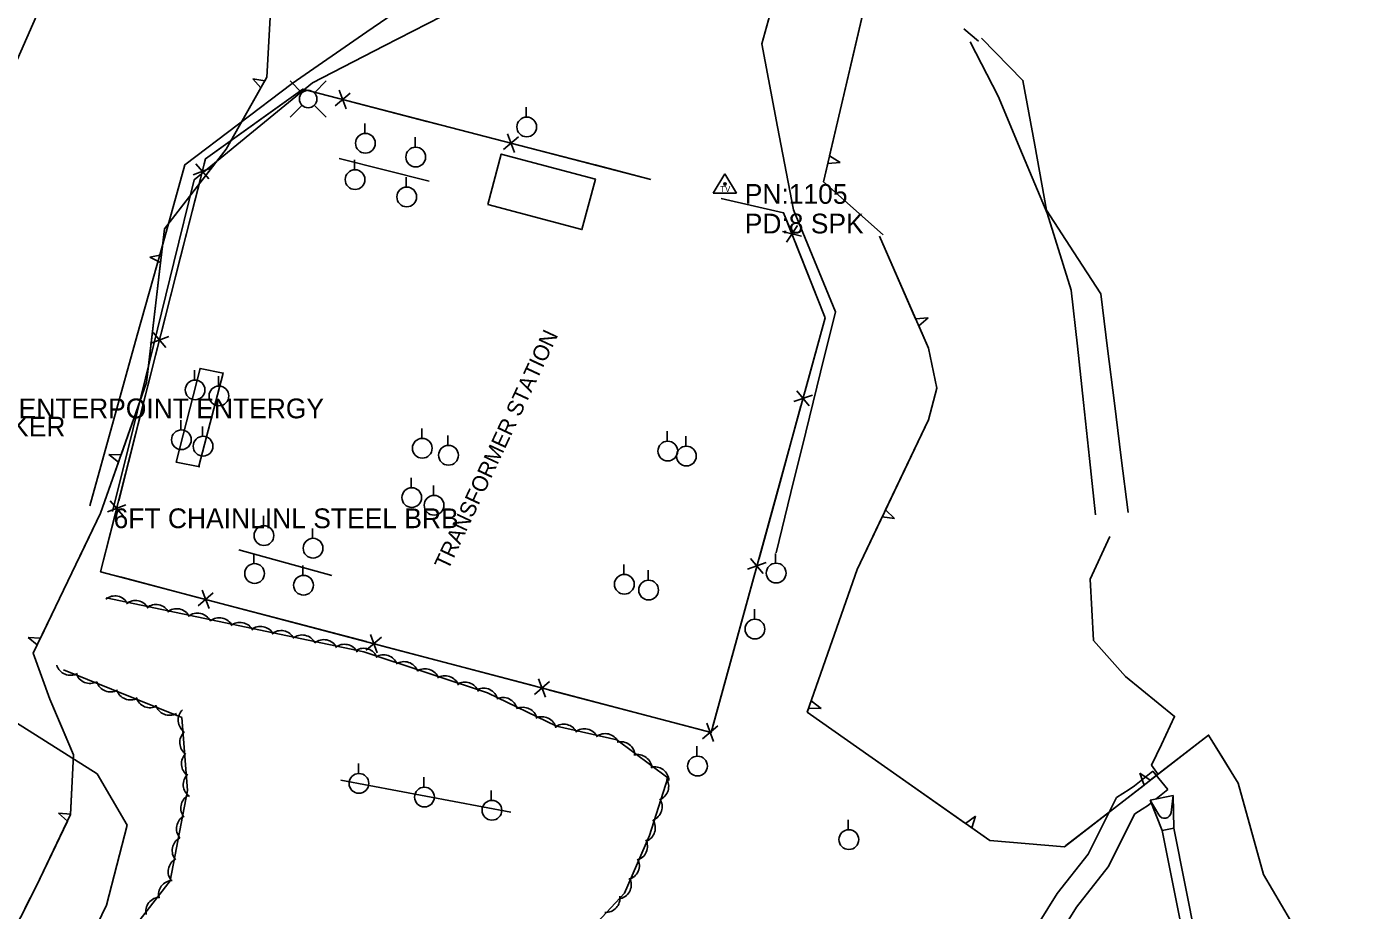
# Model space of a CAD drawing. Extents: x 978516 to 993312, y 1836504 to 1846212.
# Drawn here: x 981898.2 to 982234.1, y 1841949.7 to 1842173.5 of the extents above; entities that cross this region are included whole.
import ezdxf

# ---------------------------------------------------------------- set-up
doc = ezdxf.new("R2010")
doc.units = 0
for name, color, linetype in [('R_CONCRETE', 7, 'Continuous'), ('R_Drainage', 7, 'Continuous'), ('S_BUILDING', 7, 'Continuous'), ('S_DITCHLINE', 7, 'Continuous'), ('S_FENCE', 7, 'Continuous'), ('S_GAS_UTILITIES', 7, 'Continuous'), ('S_GRAVEL_ROAD', 7, 'Continuous'), ('S_SECONDARY_CTL', 7, 'Continuous'), ('S_SECONDARY_CTL_ANNOT', 7, 'Continuous'), ('S_STREAM', 7, 'Continuous'), ('S_SURVEY_TEXT_ANNOT', 7, 'Continuous'), ('S_TRAILS', 7, 'Continuous'), ('S_TREE', 7, 'Continuous'), ('S_UTILITY_POLE', 7, 'Continuous'), ('S_UTILITY_POLE_ANNOT', 7, 'Continuous')]:
    doc.layers.add(name, color=color, linetype=linetype)

msp = doc.modelspace()

# ---------------------------------------------------------------- linework, layer by layer
at = {"layer": 'R_CONCRETE'}
msp.add_line((982183.17, 1841985.03), (982186.92, 1841980.35), dxfattribs=at)
for points in [[(982124.86, 1841903.97), (982128.96, 1841908.34), (982132.87, 1841912.52), (982136.46, 1841918.2), (982143.53, 1841929.43), (982143.93, 1841930.06), (982151.39, 1841941.97), (982158.93, 1841954.04), (982166.74, 1841964.02), (982173.98, 1841978.32), (982177.12, 1841980.38), (982178.5, 1841981.28), (982183.17, 1841985.03)], [(982183.99, 1841977.99), (982186.92, 1841980.35)], [(982129.74, 1841900.4), (982133.34, 1841904.24), (982137.64, 1841908.84), (982141.53, 1841915), (982148.61, 1841926.24), (982149.01, 1841926.87), (982156.48, 1841938.78), (982163.85, 1841950.6), (982171.83, 1841960.79), (982178.6, 1841974.18), (982180.4, 1841975.35), (982182.03, 1841976.42), (982182.71, 1841976.96)]]:
    msp.add_lwpolyline(points, dxfattribs=at)
at = {"layer": 'R_Drainage'}
for p, q in [((982182.43, 1841977.68), (982188.31, 1841978.85)), ((982185.49, 1841969.98), (982182.43, 1841977.68)), ((982184.64, 1841973.91), (982182.43, 1841977.68)), ((982187.73, 1841974.53), (982188.31, 1841978.85)), ((982188.31, 1841978.85), (982188.43, 1841970.57)), ((982185.49, 1841969.98), (982188.43, 1841970.57)), ((982185.49, 1841969.98), (982188.43, 1841970.57)), ((982185.49, 1841969.98), (982219.91, 1841797.38)), ((982188.43, 1841970.57), (982222.86, 1841797.97))]:
    msp.add_line(p, q, dxfattribs=at)
msp.add_arc((982186.08, 1841974.75), 1.67, 210.3209, 352.2357, dxfattribs=at)
at = {"layer": 'S_BUILDING'}
msp.add_lwpolyline([(982014.87, 1842128.4), (982038.68, 1842122.07), (982042.08, 1842134.87), (982018.27, 1842141.2)], close=True, dxfattribs=at)
at = {"layer": 'S_DITCHLINE'}
for points in [[(982081.22, 1842256.26), (982069.07, 1842242.86), (982056.91, 1842229.46), (982044.72, 1842217.26), (982038.48, 1842208.77), (982020.82, 1842196.96), (982003.15, 1842185.15), (981984.28, 1842172.12), (981965.4, 1842159.08), (981951.81, 1842148.77), (981938.22, 1842138.47), (981932.21, 1842116.89), (981926.19, 1842095.32), (981920.18, 1842073.74), (981914.17, 1842052.16)], [(982168.59, 1842049.88), (982167.07, 1842064.1), (982165.55, 1842078.33), (982164.03, 1842092.55), (982162.51, 1842106.78), (982156.4, 1842126.24), (982150.18, 1842141.05), (982143.96, 1842155.87), (982136.88, 1842169.56)], [(982176.87, 1842050.47), (982175.14, 1842064.31), (982173.41, 1842078.15), (982171.69, 1842091.99), (982169.96, 1842105.82), (982163.1, 1842116.4), (982156.24, 1842126.98), (982153.26, 1842143.41), (982150.27, 1842159.84), (982139.79, 1842170.49)]]:
    msp.add_lwpolyline(points, dxfattribs=at)
at = {"layer": 'S_FENCE'}
for p, q in [((981976.24, 1842153.36), (981980.05, 1842156.61)), ((981977.27, 1842157.33), (981979.02, 1842152.64)), ((982018.84, 1842142.32), (982022.65, 1842145.57)), ((982019.87, 1842146.29), (982021.62, 1842141.6)), ((981940.3, 1842135.92), (981944.98, 1842137.7)), ((981944.27, 1842134.92), (981941.01, 1842138.7)), ((982089.39, 1842121.58), (982094.25, 1842120.42)), ((982093.2, 1842123.08), (982090.44, 1842118.91)), ((981929.47, 1842093.27), (981934.15, 1842095.05)), ((981933.44, 1842092.27), (981930.18, 1842096.05)), ((982093.03, 1842081.28), (982096.22, 1842077.43)), ((982096.98, 1842080.2), (982092.27, 1842078.52)), ((981922.62, 1842049.62), (981919.35, 1842053.41)), ((981918.65, 1842050.63), (981923.32, 1842052.4)), ((982085.32, 1842037.77), (982080.61, 1842036.09)), ((982081.37, 1842038.85), (982084.56, 1842035)), ((981945.38, 1842030.1), (981941.56, 1842026.87)), ((981944.34, 1842026.14), (981942.61, 1842030.83)), ((981987.93, 1842018.88), (981984.11, 1842015.65)), ((981986.89, 1842014.92), (981985.16, 1842019.61)), ((982030.48, 1842007.66), (982026.66, 1842004.43)), ((982029.43, 1842003.7), (982027.7, 1842008.39)), ((982073.03, 1841996.45), (982069.21, 1841993.22)), ((982071.98, 1841992.48), (982070.25, 1841997.18))]:
    msp.add_line(p, q, dxfattribs=at)
for points in [[(982073.9, 1842129.91), (982089.7, 1842126.34), (982100.23, 1842099.76), (982071.38, 1841994.76), (981916.91, 1842035.48), (981943.45, 1842139.99), (981968.04, 1842157.6), (982056.11, 1842134.78)], [(981958.65, 1842150.88), (981968.04, 1842157.6), (981976.21, 1842155.49)], [(981980.08, 1842154.48), (981999.45, 1842149.47)], [(981943.13, 1842138.75), (981943.45, 1842139.99), (981958.65, 1842150.88)], [(981999.45, 1842149.47), (982018.81, 1842144.45)], [(982022.68, 1842143.44), (982042.04, 1842138.43)], [(982042.04, 1842138.43), (982056.11, 1842134.78)], [(981937.22, 1842115.48), (981942.15, 1842134.87)], [(982073.9, 1842129.91), (982089.7, 1842126.34), (982091.08, 1842122.86)], [(982092.56, 1842119.14), (982099.92, 1842100.54)], [(981932.3, 1842096.1), (981937.22, 1842115.48)], [(982099.92, 1842100.54), (982100.23, 1842099.76), (982095.16, 1842081.29)], [(981926.4, 1842072.84), (981931.32, 1842092.22)], [(982094.1, 1842077.43), (982088.8, 1842058.14)], [(981921.48, 1842053.45), (981926.4, 1842072.84)], [(982088.8, 1842058.14), (982083.5, 1842038.85)], [(981922.2, 1842034.09), (981916.91, 1842035.48), (981920.49, 1842049.57)], [(981941.54, 1842028.99), (981922.2, 1842034.09)], [(982082.44, 1842035), (982077.14, 1842015.71)], [(981964.75, 1842022.87), (981945.41, 1842027.97)], [(981984.09, 1842017.78), (981964.75, 1842022.87)], [(982007.29, 1842011.66), (981987.95, 1842016.76)], [(982077.14, 1842015.71), (982071.84, 1841996.42)], [(982026.63, 1842006.56), (982007.29, 1842011.66)], [(982049.84, 1842000.44), (982030.5, 1842005.54)], [(982069.18, 1841995.34), (982049.84, 1842000.44)]]:
    msp.add_lwpolyline(points, dxfattribs=at)
at = {"layer": 'S_GAS_UTILITIES'}
msp.add_line((981904.79, 1842185.67), (981884.62, 1842139.62), dxfattribs=at)
at = {"layer": 'S_GRAVEL_ROAD'}
for points in [[(982071.55, 1842213.74), (982055.35, 1842204.78), (982039.14, 1842195.81), (982022.94, 1842186.84), (982006.74, 1842177.87), (981988.62, 1842168.54), (981970.5, 1842159.2), (981955.55, 1842146.95), (981940.6, 1842134.69), (981935.43, 1842113.71), (981930.27, 1842092.72), (981925.1, 1842071.73), (981919.93, 1842050.74)], [(982092.67, 1842199.7), (982088.43, 1842184.38), (982084.2, 1842169.05), (982088.19, 1842148.06), (982092.18, 1842127.08), (982097.51, 1842114.17), (982102.84, 1842101.25), (982099.08, 1842086.01), (982095.32, 1842070.78), (982091.56, 1842055.54), (982087.8, 1842040.3)]]:
    msp.add_lwpolyline(points, dxfattribs=at)
at = {"layer": 'S_SECONDARY_CTL'}
for p, q in [((982074.87, 1842136.21), (982071.86, 1842131.26)), ((982074.87, 1842136.21), (982077.82, 1842131.26)), ((982071.86, 1842131.26), (982077.82, 1842131.26))]:
    msp.add_line(p, q, dxfattribs=at)
for radius in [0.311, 0.183, 0.103]:
    msp.add_circle((982074.87, 1842133.6), radius, dxfattribs=at)
at = {"layer": 'S_STREAM'}
for points in [[(982139.02, 1842169.8), (982135.35, 1842172.85)], [(982184.47, 1841984.14), (982182.8, 1841986.48), (982185.34, 1841991.77), (982188.62, 1841998.85), (982176.19, 1842008.99), (982168.15, 1842018.07), (982167.3, 1842033.6), (982172.25, 1842044.38)]]:
    msp.add_lwpolyline(points, dxfattribs=at)
at = {"layer": 'S_TRAILS'}
msp.add_lwpolyline([(981939.62, 1841873.44), (981939.4, 1841873.47), (981914.44, 1841895.41), (981907.91, 1841910.87), (981908.8, 1841931.14), (981918.37, 1841951.05), (981923.59, 1841971.36), (981916.06, 1841984.29), (981895.6, 1841997.22), (981882.58, 1842003.62)], dxfattribs=at)
at = {"layer": 'S_TREE'}
for p, q in [((981958.43, 1842159.68), (981955.44, 1842160.26)), ((981955.44, 1842160.26), (981957.46, 1842157.98)), ((982104.01, 1842139.09), (982101.35, 1842140.75)), ((982100.91, 1842138.83), (982104.01, 1842139.09)), ((981932.32, 1842115.66), (981929.34, 1842115.11)), ((981929.34, 1842115.11), (981932.09, 1842113.71)), ((982126.28, 1842099.77), (982123.12, 1842099.51)), ((982123.9, 1842097.71), (982126.28, 1842099.77)), ((981922.06, 1842065.06), (981919.02, 1842065.13)), ((981919.02, 1842065.13), (981921.41, 1842063.21)), ((982117.79, 1842048.94), (982115.53, 1842051.16)), ((982114.68, 1842049.38), (982117.79, 1842048.94)), ((981901.67, 1842018.67), (981898.57, 1842018.84)), ((981898.57, 1842018.84), (981900.88, 1842017.01)), ((982096.06, 1842000.96), (982099.2, 1842000.86)), ((982099.2, 1842000.86), (982096.71, 1842002.81)), ((982182.46, 1841982.68), (982179.88, 1841984.47)), ((982179.88, 1841984.47), (982180.91, 1841981.47)), ((981909.34, 1841974.1), (981906.27, 1841974.37)), ((981906.27, 1841974.37), (981908.5, 1841972.36)), ((982138.27, 1841973.65), (982135.71, 1841971.78)), ((982137.32, 1841970.65), (982138.27, 1841973.65))]:
    msp.add_line(p, q, dxfattribs=at)
for points in [[(982114.87, 1842120.78), (982099.81, 1842134.13), (982119.33, 1842218.06), (982139.12, 1842270.78), (982150.68, 1842311.34), (982176.36, 1842372.51), (982188.89, 1842370.8), (982192.74, 1842353.91), (982201.61, 1842334.73), (982209.82, 1842307.01), (982206.55, 1842280.68), (982197.54, 1842267.87), (982181.05, 1842255.73), (982168, 1842240.94), (982162.14, 1842230.53)], [(982107.02, 1842165.1), (982112.68, 1842189.45)], [(981958.63, 1842184.2), (981959.86, 1842177.3), (981958.98, 1842160.66), (981958.43, 1842159.68)], [(981959.86, 1842177.3), (981958.98, 1842160.66), (981948.67, 1842142.45), (981933.1, 1842122.26), (981928.51, 1842083.36), (981916.85, 1842050.27), (981910.61, 1842037.29), (981905.46, 1842026.56), (981899.83, 1842014.83), (981904.09, 1842003.18), (981910.05, 1841989.17), (981909.32, 1841974.07), (981900.56, 1841955.83), (981892.77, 1841940.25)], [(982101.35, 1842140.75), (982107.02, 1842165.1)], [(981957.46, 1842157.98), (981948.67, 1842142.45), (981944.31, 1842136.79)], [(982114.87, 1842120.78), (982099.81, 1842134.13), (982100.91, 1842138.83)], [(981944.31, 1842136.79), (981933.1, 1842122.26), (981932.32, 1842115.66)], [(982437.33, 1841808.09), (982387.29, 1841838.17), (982349.92, 1841866.46), (982326.73, 1841880.55), (982313.55, 1841901.77), (982290.64, 1841912.7), (982267.97, 1841919.97), (982246.91, 1841924.27), (982224.78, 1841935.6), (982211.14, 1841958.86), (982204.69, 1841981.98), (982197.25, 1841994.12), (982160.75, 1841965.87), (982141.85, 1841967.46), (982095.71, 1841999.94), (982108.32, 1842036.05), (982126.41, 1842073.96), (982128.45, 1842081.94), (982126.38, 1842092.03), (982113.99, 1842120.44)], [(982123.12, 1842099.51), (982113.99, 1842120.44)], [(981932.09, 1842113.71), (981929.16, 1842088.92)], [(982126.29, 1842073.72), (982126.41, 1842073.96), (982128.45, 1842081.94), (982126.38, 1842092.03), (982123.9, 1842097.71)], [(981929.16, 1842088.92), (981928.51, 1842083.36), (981922.06, 1842065.06)], [(982115.53, 1842051.16), (982126.29, 1842073.72)], [(981921.41, 1842063.21), (981916.85, 1842050.27), (981912.06, 1842040.3)], [(982104.95, 1842026.4), (982108.32, 1842036.05), (982114.68, 1842049.38)], [(981912.06, 1842040.3), (981910.61, 1842037.29), (981905.46, 1842026.56), (981901.67, 1842018.67)], [(981918.29, 1842028.9), (981983.51, 1842015.24), (982014.77, 1842004.81), (982032.28, 1841996.39), (982047.48, 1841992.89), (982060.43, 1841983.27), (982055.81, 1841968.75), (982049.46, 1841954.15), (982027.81, 1841930.82), (981980.59, 1841928.55), (981968.47, 1841917.92), (981962.32, 1841906.4), (981952.32, 1841896.56), (981942.17, 1841896.31), (981933.61, 1841899.21), (981920.72, 1841916.27), (981917.83, 1841923.57), (981918.05, 1841934.98), (981922.3, 1841941.43), (981934.5, 1841957.22), (981938.9, 1841980.07), (981937.43, 1841998.58), (981907.51, 1842010.67)], [(982096.71, 1842002.81), (982104.95, 1842026.4)], [(981900.88, 1842017.01), (981899.83, 1842014.83), (981904.09, 1842003.18), (981906.77, 1841996.89)], [(982115.27, 1841986.17), (982095.71, 1841999.94), (982096.06, 1842000.96)], [(981906.77, 1841996.89), (981910.05, 1841989.17), (981909.32, 1841974.1)], [(982200.55, 1841988.74), (982197.25, 1841994.12), (982182.46, 1841982.68)], [(982135.71, 1841971.78), (982115.27, 1841986.17)], [(982202.66, 1841985.29), (982200.55, 1841988.74)], [(982180.91, 1841981.47), (982161.14, 1841966.17)], [(981908.5, 1841972.36), (981900.56, 1841955.83), (981897.76, 1841950.23)], [(982161.14, 1841966.17), (982160.75, 1841965.87), (982141.85, 1841967.46), (982137.32, 1841970.65)]]:
    msp.add_lwpolyline(points, dxfattribs=at)
for centre, major_axis, ratio, start_param, end_param in [((981920.52, 1842025.73), (-3.56, 0.78), 0.99471, 3.834672, 5.607873), ((981925.72, 1842024.56), (-3.56, 0.78), 0.99471, 3.834672, 5.607873), ((981930.91, 1842023.55), (-3.56, 0.78), 0.99471, 3.834672, 5.607873), ((981936.11, 1842022.5), (-3.56, 0.78), 0.99471, 3.834672, 5.607873), ((981941.43, 1842021.38), (-3.56, 0.78), 0.99471, 3.834672, 5.607873), ((981946.95, 1842020.19), (-3.56, 0.78), 0.99471, 3.834672, 5.607873), ((981952.16, 1842019.03), (-3.56, 0.78), 0.99471, 3.834672, 5.607873), ((981957.35, 1842018.02), (-3.56, 0.78), 0.99471, 3.834672, 5.607873), ((981962.54, 1842016.96), (-3.56, 0.78), 0.99471, 3.834672, 5.607873), ((981967.87, 1842015.85), (-3.56, 0.78), 0.99471, 3.834672, 5.607873), ((981973.39, 1842014.66), (-3.56, 0.78), 0.99471, 3.834672, 5.607873), ((981978.6, 1842013.49), (-3.56, 0.78), 0.99471, 3.834672, 5.607873), ((981983.46, 1842012.47), (-3.22, 1.7), 0.995652, 3.988952, 5.762152), ((981988.51, 1842010.82), (-3.22, 1.7), 0.995652, 3.988952, 5.762152), ((981909.27, 1842012.9), (3.38, -1.36), 0.996345, 3.825789, 5.598989), ((981914.19, 1842010.83), (3.38, -1.36), 0.996345, 3.825789, 5.598989), ((981993.67, 1842009.09), (-3.22, 1.7), 0.995652, 3.988952, 5.762152), ((981999.01, 1842007.28), (-3.22, 1.7), 0.995652, 3.988952, 5.762152), ((981919.41, 1842008.69), (3.38, -1.36), 0.996345, 3.825789, 5.598989), ((982004.05, 1842005.52), (-3.22, 1.7), 0.995652, 3.988952, 5.762152), ((982009.08, 1842003.91), (-3.22, 1.7), 0.995652, 3.988952, 5.762152), ((981924.46, 1842006.64), (3.38, -1.36), 0.996345, 3.825789, 5.598989), ((981929.39, 1842004.69), (3.38, -1.36), 0.996345, 3.825789, 5.598989), ((982013.81, 1842002.37), (-3.28, 1.58), 0.996917, 3.825789, 5.598989), ((982018.71, 1842000.01), (-3.28, 1.58), 0.996917, 3.825789, 5.598989), ((981934.32, 1842002.78), (3.38, -1.36), 0.996345, 3.825789, 5.598989), ((981940.15, 1841997.93), (-1.72, -3.21), 0.9977, 4.396898, 6.170099), ((982023.79, 1841997.53), (-3.28, 1.58), 0.996917, 3.825789, 5.598989), ((982028.56, 1841995.16), (-3.28, 1.58), 0.996917, 3.825789, 5.598989), ((982034.09, 1841993.26), (-3.55, 0.82), 0.994894, 3.825789, 5.598989), ((981940.56, 1841992.3), (-1.72, -3.21), 0.9977, 4.396898, 6.170099), ((982039.27, 1841992.1), (-3.55, 0.82), 0.994894, 3.825789, 5.598989), ((982044.57, 1841990.88), (-3.55, 0.82), 0.994894, 3.825789, 5.598989), ((981940.99, 1841986.88), (-1.72, -3.21), 0.9977, 4.396898, 6.170099), ((982048.51, 1841988.82), (-2.92, 2.17), 0.998438, 3.825789, 5.598989), ((982052.75, 1841985.57), (-2.92, 2.17), 0.998438, 3.825789, 5.598989), ((982057.04, 1841982.48), (-2.92, 2.17), 0.998438, 3.825789, 5.598989), ((981941.44, 1841981.6), (-1.72, -3.21), 0.9977, 4.396898, 6.170099), ((982057.02, 1841981.17), (-0.9, 3.53), 0.992979, 3.265053, 5.038254), ((981940.82, 1841975.67), (-1.97, -3.07), 0.99552, 4.207913, 5.981114), ((982055.37, 1841976), (-0.9, 3.53), 0.992979, 3.265053, 5.038254), ((981939.74, 1841970.45), (-1.97, -3.07), 0.99552, 4.207913, 5.981114), ((982053.63, 1841970.64), (-0.9, 3.53), 0.992979, 3.265053, 5.038254), ((981938.65, 1841964.91), (-1.97, -3.07), 0.99552, 4.207913, 5.981114), ((982051.65, 1841966), (-0.74, 3.57), 0.990985, 3.207182, 4.980382), ((981937.62, 1841959.57), (-1.97, -3.07), 0.99552, 4.207913, 5.981114), ((982049.62, 1841961.14), (-0.74, 3.57), 0.990985, 3.207182, 4.980382), ((981935.15, 1841953.74), (-3.59, -0.6), 0.98534, 4.579926, 6.353127), ((982047.55, 1841956.28), (-0.74, 3.57), 0.990985, 3.207182, 4.980382), ((981932, 1841949.55), (-3.59, -0.6), 0.98534, 4.579926, 6.353127), ((982044.65, 1841952.8), (3.63, -0.36), 0.976531, 4.757983, 6.531184)]:
    msp.add_ellipse(centre, major_axis=major_axis, ratio=ratio, start_param=start_param, end_param=end_param, dxfattribs=at)
at = {"layer": 'S_UTILITY_POLE'}
for p, q in [((981967.81, 1842156.69), (981964.83, 1842159.68)), ((981970.99, 1842156.69), (981973.98, 1842159.68)), ((981967.81, 1842153.51), (981964.83, 1842150.53)), ((981970.99, 1842153.51), (981973.98, 1842150.53)), ((982024.58, 1842150.56), (982024.58, 1842153.04)), ((981983.74, 1842146.44), (981983.74, 1842148.92)), ((981996.49, 1842142.95), (981996.49, 1842145.43)), ((981981.12, 1842137.23), (981981.12, 1842139.71)), ((981994.22, 1842132.86), (981994.22, 1842135.34)), ((981940.67, 1842084.02), (981940.67, 1842086.5)), ((981946.71, 1842082.48), (981946.71, 1842084.96)), ((981937.21, 1842071.39), (981937.21, 1842073.87)), ((981942.68, 1842069.77), (981942.68, 1842072.25)), ((981998.15, 1842069.25), (981998.15, 1842071.73)), ((982060.26, 1842068.54), (982060.26, 1842071.02)), ((982004.78, 1842067.47), (982004.78, 1842069.95)), ((982064.97, 1842067.28), (982064.97, 1842069.76)), ((981995.49, 1842056.77), (981995.49, 1842059.25)), ((982001.12, 1842054.8), (982001.12, 1842057.28)), ((981958.08, 1842047.14), (981958.08, 1842049.62)), ((981970.51, 1842043.95), (981970.51, 1842046.43)), ((981955.71, 1842037.55), (981955.71, 1842040.03)), ((982087.68, 1842037.65), (982087.68, 1842040.13)), ((981968.1, 1842034.58), (981968.1, 1842037.06)), ((982049.26, 1842034.83), (982049.26, 1842037.31)), ((982055.41, 1842033.36), (982055.41, 1842035.84)), ((982082.31, 1842023.49), (982082.31, 1842025.97)), ((982067.78, 1841988.82), (982067.78, 1841991.3)), ((981982.12, 1841984.43), (981982.12, 1841986.91)), ((981998.7, 1841980.96), (981998.7, 1841983.44)), ((982015.76, 1841977.61), (982015.76, 1841980.09)), ((982106.07, 1841970.2), (982106.07, 1841972.68))]:
    msp.add_line(p, q, dxfattribs=at)
for points in [[(982000.07, 1842134.36), (981977.22, 1842140.09)], [(981941.76, 1842062.2), (981947.93, 1842085.76), (981942.07, 1842086.93), (981936.04, 1842063.19), (981941.99, 1842062.02)], [(981951.9, 1842041.01), (981975.38, 1842034.54)], [(982020.68, 1841974.63), (981977.71, 1841982.71), (981977.71, 1841982.71)]]:
    msp.add_lwpolyline(points, dxfattribs=at)
for centre, radius in [((981969.41, 1842155.11), 2.21), ((982024.72, 1842148.04), 2.5), ((981983.89, 1842143.92), 2.5), ((981996.63, 1842140.43), 2.5), ((981981.27, 1842134.71), 2.5), ((981994.36, 1842130.34), 2.5), ((981940.81, 1842081.5), 2.5), ((981946.85, 1842079.96), 2.5), ((981937.35, 1842068.87), 2.5), ((981942.83, 1842067.25), 2.5), ((981998.29, 1842066.73), 2.5), ((982004.92, 1842064.95), 2.5), ((982060.41, 1842066.02), 2.5), ((982065.11, 1842064.76), 2.5), ((981995.63, 1842054.25), 2.5), ((982001.26, 1842052.29), 2.5), ((981958.22, 1842044.62), 2.5), ((981970.65, 1842041.43), 2.5), ((981955.85, 1842035.03), 2.5), ((982087.83, 1842035.13), 2.5), ((981968.24, 1842032.06), 2.5), ((982049.41, 1842032.31), 2.5), ((982055.55, 1842030.84), 2.5), ((982082.45, 1842020.97), 2.5), ((982067.93, 1841986.3), 2.5), ((981982.27, 1841981.91), 2.5), ((981998.84, 1841978.44), 2.5), ((982015.91, 1841975.09), 2.5), ((982106.22, 1841967.68), 2.5)]:
    msp.add_circle(centre, radius, dxfattribs=at)

# ---------------------------------------------------------------- texts
at = {"layer": 'S_SECONDARY_CTL'}
msp.add_text('TV', height=1.5, dxfattribs=at).set_placement((982073.67, 1842131.59))
at = {"layer": 'S_SECONDARY_CTL_ANNOT'}
for s, p in [('PN:1105', (982079.87, 1842128.6)), ('PD:8 SPK', (982079.87, 1842121.1))]:
    msp.add_text(s, height=5, dxfattribs=at).set_placement(p)
at = {"layer": 'S_SURVEY_TEXT_ANNOT'}
msp.add_text('6FT CHAINLINL STEEL BRB', height=5, dxfattribs=at).set_placement((981920.18, 1842046.5))
at = {"layer": 'S_UTILITY_POLE_ANNOT'}
msp.add_text('TRANSFORMER STATION', height=4.0004, rotation=64.9446, dxfattribs=at).set_placement((982004.82, 1842035.69))
for s, p in [('GAS LINE CENTERPOINT ENTERGY', (981858.63, 1842074.31)), ('WATER MARKER', (981853.39, 1842069.71))]:
    msp.add_text(s, height=5, dxfattribs=at).set_placement(p)

doc.saveas('drawing.dxf')
